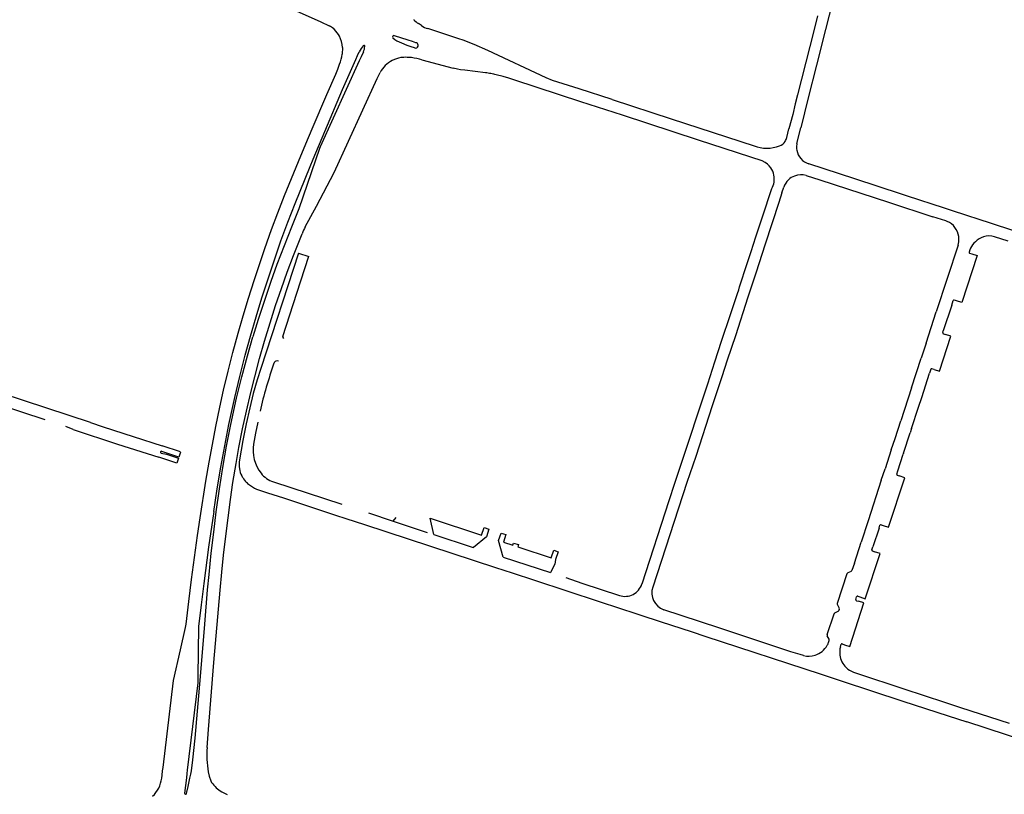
# Model space of a CAD drawing. Extents: x 148869 to 161638, y 453607 to 469810.
# Tile 896 of 1056: x 159110.1 to 159115.53, y 459861.6 to 459865.87. Entities that reach past the tile are written whole.
import ezdxf

# ---------------------------------------------------------------- set-up
doc = ezdxf.new("R2010")
doc.units = 0
doc.layers.add('LKI_V01_KANTRIJWEG', color=252, linetype='CONTINUOUS')

msp = doc.modelspace()

# ---------------------------------------------------------------- linework, layer by layer
at = {"layer": 'LKI_V01_KANTRIJWEG'}
for p, q in [((159112.271, 459865.8747), (159112.2717, 459865.8739)), ((159112.3129, 459865.8413), (159112.2961, 459865.8525)), ((159112.3129, 459865.8413), (159112.2961, 459865.8525)), ((159114.4984, 459865.8953), (159114.4798, 459865.8195)), ((159114.4984, 459865.8953), (159114.4798, 459865.8195)), ((159111.833, 459865.8195), (159111.8267, 459865.8253)), ((159111.833, 459865.8195), (159111.8267, 459865.8253)), ((159112.3642, 459865.8195), (159112.3489, 459865.8245)), ((159112.3642, 459865.8195), (159112.3489, 459865.8245)), ((159112.5198, 459865.7676), (159112.3642, 459865.8195)), ((159112.5198, 459865.7676), (159112.3642, 459865.8195)), ((159112.2402, 459865.7601), (159112.1638, 459865.7858)), ((159112.2402, 459865.7601), (159112.1638, 459865.7858)), ((159112.2026, 459865.7458), (159112.2318, 459865.7343)), ((159112.2026, 459865.7458), (159112.2318, 459865.7343)), ((159112.2633, 459865.7529), (159112.2402, 459865.7601)), ((159112.2633, 459865.7529), (159112.2402, 459865.7601)), ((159112.2815, 459865.7471), (159112.2633, 459865.7529)), ((159112.2815, 459865.7471), (159112.2633, 459865.7529)), ((159112.2861, 459865.7456), (159112.2815, 459865.7471)), ((159112.2861, 459865.7456), (159112.2815, 459865.7471)), ((159111.8769, 459865.7213), (159111.8758, 459865.6835)), ((159111.8769, 459865.7213), (159111.8758, 459865.6835)), ((159111.9608, 459865.6769), (159111.9699, 459865.6971)), ((159111.9608, 459865.6769), (159111.9699, 459865.6971)), ((159111.9931, 459865.6969), (159111.9801, 459865.6683)), ((159111.9931, 459865.6969), (159111.9801, 459865.6683)), ((159112.2318, 459865.7343), (159112.2543, 459865.7264)), ((159112.2318, 459865.7343), (159112.2543, 459865.7264)), ((159112.2543, 459865.7264), (159112.2721, 459865.7203)), ((159112.2543, 459865.7264), (159112.2721, 459865.7203)), ((159112.2721, 459865.7203), (159112.2772, 459865.7181)), ((159112.2721, 459865.7203), (159112.2772, 459865.7181)), ((159111.9511, 459865.6552), (159111.9608, 459865.6769)), ((159111.9511, 459865.6552), (159111.9608, 459865.6769)), ((159111.9801, 459865.6683), (159111.97, 459865.6466)), ((159111.9801, 459865.6683), (159111.97, 459865.6466)), ((159112.3156, 459865.6524), (159112.4889, 459865.6069)), ((159112.3156, 459865.6524), (159112.4889, 459865.6069)), ((159111.8514, 459865.6005), (159111.8605, 459865.6289)), ((159111.8514, 459865.6005), (159111.8605, 459865.6289)), ((159113.193, 459865.4214), (159112.829, 459865.5403)), ((159113.193, 459865.4214), (159112.829, 459865.5403)), ((159114.3887, 459865.4594), (159114.3762, 459865.4091)), ((159114.3887, 459865.4594), (159114.3762, 459865.4091)), ((159114.3292, 459865.2232), (159114.3411, 459865.2719)), ((159114.3292, 459865.2232), (159114.3411, 459865.2719)), ((159114.3851, 459865.1917), (159114.4068, 459865.2775)), ((159114.3851, 459865.1917), (159114.4068, 459865.2775)), ((159114.1948, 459864.7855), (159114.2461, 459864.9422)), ((159114.1948, 459864.7855), (159114.2461, 459864.9422)), ((159114.3021, 459864.9186), (159114.3127, 459864.9496)), ((159114.3021, 459864.9186), (159114.3127, 459864.9496)), ((159115.2064, 459864.7643), (159115.1355, 459864.7868)), ((159115.2064, 459864.7643), (159115.1355, 459864.7868)), ((159115.3744, 459864.7765), (159115.3391, 459864.7881)), ((159115.3744, 459864.7765), (159115.3391, 459864.7881)), ((159115.215, 459864.7613), (159115.2064, 459864.7643)), ((159115.215, 459864.7613), (159115.2064, 459864.7643)), ((159115.5511, 459864.6516), (159115.4757, 459864.6763)), ((159115.5511, 459864.6516), (159115.4757, 459864.6763)), ((159114.2108, 459864.6364), (159114.1579, 459864.4746)), ((159114.2108, 459864.6364), (159114.1579, 459864.4746)), ((159115.2743, 459864.6308), (159115.1541, 459864.2618)), ((159115.2743, 459864.6308), (159115.1541, 459864.2618)), ((159115.3398, 459864.6042), (159115.3355, 459864.5919)), ((159115.3398, 459864.6042), (159115.3355, 459864.5919)), ((159115.37, 459864.648), (159115.3624, 459864.6403)), ((159115.37, 459864.648), (159115.3624, 459864.6403)), ((159111.6346, 459864.5861), (159111.6912, 459864.5676)), ((159111.6346, 459864.5861), (159111.6912, 459864.5676)), ((159115.3385, 459864.586), (159115.3499, 459864.5822)), ((159115.3385, 459864.586), (159115.3499, 459864.5822)), ((159114.0692, 459864.4005), (159114.1112, 459864.528)), ((159114.0692, 459864.4005), (159114.1112, 459864.528)), ((159114.0638, 459864.3842), (159114.0692, 459864.4005)), ((159114.0638, 459864.3842), (159114.0692, 459864.4005)), ((159114.0185, 459864.2466), (159114.057, 459864.3633)), ((159114.0185, 459864.2466), (159114.057, 459864.3633)), ((159114.057, 459864.3633), (159114.0638, 459864.3842)), ((159114.057, 459864.3633), (159114.0638, 459864.3842)), ((159115.2398, 459864.2986), (159115.1932, 459864.1572)), ((159115.2398, 459864.2986), (159115.1932, 459864.1572)), ((159115.2398, 459864.2986), (159115.2478, 459864.3238)), ((159115.2398, 459864.2986), (159115.2478, 459864.3238)), ((159115.2653, 459864.3234), (159115.2545, 459864.3271)), ((159115.2653, 459864.3234), (159115.2545, 459864.3271)), ((159113.9699, 459864.0997), (159114.0185, 459864.2466)), ((159113.9699, 459864.0997), (159114.0185, 459864.2466)), ((159115.0978, 459864.0886), (159115.1541, 459864.2618)), ((159115.0978, 459864.0886), (159115.1541, 459864.2618)), ((159114.0454, 459864.1305), (159114.0012, 459863.9954)), ((159114.0454, 459864.1305), (159114.0012, 459863.9954)), ((159115.1902, 459864.1474), (159115.1932, 459864.1572)), ((159115.1902, 459864.1474), (159115.1932, 459864.1572)), ((159115.1937, 459864.1408), (159115.2048, 459864.1371)), ((159115.1937, 459864.1408), (159115.2048, 459864.1371)), ((159113.9328, 459863.9855), (159113.9699, 459864.0997)), ((159113.9328, 459863.9855), (159113.9699, 459864.0997)), ((159115.0978, 459864.0886), (159115.0705, 459864.0056)), ((159115.0978, 459864.0886), (159115.0705, 459864.0056)), ((159115.0168, 459863.8421), (159115.0705, 459864.0056)), ((159115.0168, 459863.8421), (159115.0705, 459864.0056)), ((159113.8928, 459863.864), (159113.9328, 459863.9855)), ((159113.8928, 459863.864), (159113.9328, 459863.9855)), ((159114.0012, 459863.9954), (159113.9709, 459863.9034)), ((159114.0012, 459863.9954), (159113.9709, 459863.9034)), ((159110.2362, 459863.6663), (159109.4129, 459863.9344)), ((159110.2362, 459863.6663), (159109.4129, 459863.9344)), ((159115.0738, 459863.79), (159115.1174, 459863.9236)), ((159115.0738, 459863.79), (159115.1174, 459863.9236)), ((159115.1246, 459863.9455), (159115.1174, 459863.9236)), ((159115.1246, 459863.9455), (159115.1174, 459863.9236)), ((159115.1421, 459863.944), (159115.1307, 459863.9479)), ((159115.1421, 459863.944), (159115.1307, 459863.9479)), ((159113.856, 459863.7538), (159113.8928, 459863.864)), ((159113.856, 459863.7538), (159113.8928, 459863.864)), ((159115.0168, 459863.8421), (159114.9583, 459863.661)), ((159115.0168, 459863.8421), (159114.9583, 459863.661)), ((159110.4858, 459863.651), (159109.9991, 459863.8112)), ((159110.4858, 459863.651), (159109.9991, 459863.8112)), ((159115.0562, 459863.736), (159115.0738, 459863.79)), ((159115.0562, 459863.736), (159115.0738, 459863.79)), ((159115.0176, 459863.6187), (159115.0562, 459863.736)), ((159115.0176, 459863.6187), (159115.0562, 459863.736)), ((159110.3902, 459863.6134), (159110.3497, 459863.6286)), ((159110.3902, 459863.6134), (159110.3497, 459863.6286)), ((159110.4858, 459863.651), (159110.5572, 459863.6276)), ((159110.4858, 459863.651), (159110.5572, 459863.6276)), ((159114.9266, 459863.5635), (159114.9583, 459863.661)), ((159114.9266, 459863.5635), (159114.9583, 459863.661)), ((159114.9738, 459863.4829), (159115.0098, 459863.5939)), ((159114.9738, 459863.4829), (159115.0098, 459863.5939)), ((159115.0176, 459863.6187), (159115.0098, 459863.5939)), ((159115.0176, 459863.6187), (159115.0098, 459863.5939)), ((159110.9831, 459863.4897), (159110.8825, 459863.5226)), ((159110.9831, 459863.4897), (159110.8825, 459863.5226)), ((159114.9062, 459863.5012), (159114.9266, 459863.5635)), ((159114.9062, 459863.5012), (159114.9266, 459863.5635)), ((159110.9746, 459863.4612), (159110.8795, 459863.4922)), ((159110.9746, 459863.4612), (159110.8795, 459863.4922)), ((159110.9831, 459863.487), (159110.9746, 459863.4612)), ((159110.9831, 459863.487), (159110.9746, 459863.4612)), ((159114.9062, 459863.5012), (159114.8717, 459863.396)), ((159114.9062, 459863.5012), (159114.8717, 459863.396)), ((159114.9417, 459863.3852), (159114.972, 459863.4775)), ((159114.9417, 459863.3852), (159114.972, 459863.4775)), ((159114.9738, 459863.4829), (159114.972, 459863.4775)), ((159114.9738, 459863.4829), (159114.972, 459863.4775)), ((159110.9625, 459863.4279), (159110.8636, 459863.4607)), ((159110.9625, 459863.4279), (159110.8636, 459863.4607)), ((159110.9717, 459863.4555), (159110.9625, 459863.4279)), ((159110.9717, 459863.4555), (159110.9625, 459863.4279)), ((159111.3208, 459863.3577), (159111.3211, 459863.3571)), ((159111.3208, 459863.3577), (159111.3211, 459863.3571)), ((159114.8508, 459863.3329), (159114.8717, 459863.396)), ((159114.8508, 459863.3329), (159114.8717, 459863.396)), ((159114.9359, 459863.3663), (159114.9417, 459863.3852)), ((159114.9359, 459863.3663), (159114.9417, 459863.3852)), ((159114.9393, 459863.361), (159114.9504, 459863.3572)), ((159114.9393, 459863.361), (159114.9504, 459863.3572)), ((159111.3484, 459863.3205), (159111.3493, 459863.3196)), ((159111.3484, 459863.3205), (159111.3493, 459863.3196)), ((159111.4957, 459863.3236), (159111.8728, 459863.2007)), ((159111.4957, 459863.3236), (159111.8728, 459863.2007)), ((159113.6804, 459863.2204), (159113.7122, 459863.3175)), ((159113.6804, 459863.2204), (159113.7122, 459863.3175)), ((159114.8508, 459863.3329), (159114.7784, 459863.1085)), ((159114.8508, 459863.3329), (159114.7784, 459863.1085)), ((159111.4031, 459863.2838), (159111.463, 459863.2641)), ((159111.4031, 459863.2838), (159111.463, 459863.2641)), ((159111.463, 459863.2641), (159111.5517, 459863.2351)), ((159111.463, 459863.2641), (159111.5517, 459863.2351)), ((159111.5517, 459863.2351), (159111.7396, 459863.1735)), ((159111.5517, 459863.2351), (159111.7396, 459863.1735)), ((159113.5303, 459862.7611), (159113.6804, 459863.2204)), ((159113.5303, 459862.7611), (159113.6804, 459863.2204)), ((159111.7396, 459863.1735), (159111.838, 459863.1411)), ((159111.7396, 459863.1735), (159111.838, 459863.1411)), ((159111.838, 459863.1411), (159111.8963, 459863.122)), ((159111.838, 459863.1411), (159111.8963, 459863.122)), ((159111.8963, 459863.122), (159111.9981, 459863.0885)), ((159111.8963, 459863.122), (159111.9981, 459863.0885)), ((159111.9981, 459863.0885), (159112.7209, 459862.8519)), ((159111.9981, 459863.0885), (159112.7209, 459862.8519)), ((159112.1576, 459863.1069), (159112.3452, 459863.0454)), ((159112.1576, 459863.1069), (159112.3452, 459863.0454)), ((159114.7784, 459863.1085), (159114.7397, 459862.991)), ((159114.7784, 459863.1085), (159114.7397, 459862.991)), ((159114.8383, 459863.0694), (159114.8433, 459863.0848)), ((159114.8383, 459863.0694), (159114.8433, 459863.0848)), ((159114.8494, 459863.0878), (159114.8609, 459863.084)), ((159114.8494, 459863.0878), (159114.8609, 459863.084)), ((159112.3818, 459863.0329), (159112.5931, 459862.9641)), ((159112.3818, 459863.0329), (159112.5931, 459862.9641)), ((159114.8383, 459863.0694), (159114.805, 459862.9663)), ((159114.8383, 459863.0694), (159114.805, 459862.9663)), ((159114.7023, 459862.876), (159114.7397, 459862.991)), ((159114.7023, 459862.876), (159114.7397, 459862.991)), ((159112.5931, 459862.9641), (159112.6003, 459862.9618)), ((159112.5931, 459862.9641), (159112.6003, 459862.9618)), ((159114.7988, 459862.9482), (159114.805, 459862.9663)), ((159114.7988, 459862.9482), (159114.805, 459862.9663)), ((159114.8019, 459862.9426), (159114.8136, 459862.9388)), ((159114.8019, 459862.9426), (159114.8136, 459862.9388)), ((159112.7637, 459862.9087), (159113.0244, 459862.8232)), ((159112.7637, 459862.9087), (159113.0244, 459862.8232)), ((159114.7023, 459862.876), (159114.6888, 459862.8354)), ((159114.7023, 459862.876), (159114.6888, 459862.8354)), ((159112.7209, 459862.8519), (159112.813, 459862.8218)), ((159112.7209, 459862.8519), (159112.813, 459862.8218)), ((159112.813, 459862.8218), (159112.9367, 459862.7814)), ((159112.813, 459862.8218), (159112.9367, 459862.7814)), ((159114.6614, 459862.8159), (159114.6082, 459862.6527)), ((159114.6614, 459862.8159), (159114.6082, 459862.6527)), ((159114.6849, 459862.8301), (159114.6661, 459862.8213)), ((159114.6849, 459862.8301), (159114.6661, 459862.8213)), ((159112.9367, 459862.7814), (159113.2936, 459862.6646)), ((159112.9367, 459862.7814), (159113.2936, 459862.6646)), ((159113.1095, 459862.7958), (159113.199, 459862.7653)), ((159113.1095, 459862.7958), (159113.199, 459862.7653)), ((159113.199, 459862.7653), (159113.4058, 459862.6972)), ((159113.199, 459862.7653), (159113.4058, 459862.6972)), ((159111.0149, 459862.5394), (159111.0293, 459862.6633)), ((159111.0149, 459862.5394), (159111.0293, 459862.6633)), ((159113.2936, 459862.6646), (159113.3211, 459862.6556)), ((159113.2936, 459862.6646), (159113.3211, 459862.6556)), ((159113.3211, 459862.6556), (159113.3777, 459862.637)), ((159113.3211, 459862.6556), (159113.3777, 459862.637)), ((159114.7097, 459862.6746), (159114.7147, 459862.69)), ((159114.7097, 459862.6746), (159114.7147, 459862.69)), ((159114.7137, 459862.6684), (159114.7245, 459862.6653)), ((159114.7137, 459862.6684), (159114.7245, 459862.6653)), ((159114.7206, 459862.693), (159114.7324, 459862.6892)), ((159114.7206, 459862.693), (159114.7324, 459862.6892)), ((159113.3777, 459862.637), (159113.5234, 459862.5893)), ((159113.3777, 459862.637), (159113.5234, 459862.5893)), ((159113.7461, 459862.5867), (159113.6501, 459862.6182)), ((159113.7461, 459862.5867), (159113.6501, 459862.6182)), ((159114.5522, 459862.4812), (159114.59, 459862.5956)), ((159114.5522, 459862.4812), (159114.59, 459862.5956)), ((159114.5942, 459862.6008), (159114.6133, 459862.6101)), ((159114.5942, 459862.6008), (159114.6133, 459862.6101)), ((159114.6087, 459862.6459), (159114.6182, 459862.627)), ((159114.6087, 459862.6459), (159114.6182, 459862.627)), ((159114.6193, 459862.6206), (159114.6174, 459862.6148)), ((159114.6193, 459862.6206), (159114.6174, 459862.6148)), ((159113.5234, 459862.5893), (159113.6299, 459862.5543)), ((159113.5234, 459862.5893), (159113.6299, 459862.5543)), ((159113.6299, 459862.5543), (159113.8077, 459862.496)), ((159113.6299, 459862.5543), (159113.8077, 459862.496)), ((159113.9599, 459862.5167), (159113.7461, 459862.5867)), ((159113.9599, 459862.5167), (159113.7461, 459862.5867)), ((159113.8077, 459862.496), (159113.8774, 459862.4732)), ((159113.8077, 459862.496), (159113.8774, 459862.4732)), ((159114.3526, 459862.3864), (159113.9599, 459862.5167)), ((159114.3526, 459862.3864), (159113.9599, 459862.5167)), ((159113.8774, 459862.4732), (159114.5185, 459862.2629)), ((159113.8774, 459862.4732), (159114.5185, 459862.2629)), ((159114.5625, 459862.4553), (159114.5528, 459862.4738)), ((159114.5625, 459862.4553), (159114.5528, 459862.4738)), ((159114.56, 459862.4386), (159114.5633, 459862.4485)), ((159114.56, 459862.4386), (159114.5633, 459862.4485)), ((159114.6353, 459862.4297), (159114.6478, 459862.4258)), ((159114.6353, 459862.4297), (159114.6478, 459862.4258)), ((159114.4027, 459862.3714), (159114.3526, 459862.3864)), ((159114.4027, 459862.3714), (159114.3526, 459862.3864)), ((159114.6255, 459862.4147), (159114.6295, 459862.4277)), ((159114.6255, 459862.4147), (159114.6295, 459862.4277)), ((159114.4214, 459862.3654), (159114.4027, 459862.3714)), ((159114.4214, 459862.3654), (159114.4027, 459862.3714)), ((159114.6974, 459862.2746), (159114.7195, 459862.2671)), ((159114.6974, 459862.2746), (159114.7195, 459862.2671)), ((159114.5185, 459862.2629), (159114.6296, 459862.2265)), ((159114.5185, 459862.2629), (159114.6296, 459862.2265)), ((159115.2005, 459862.1086), (159115.2884, 459862.0799)), ((159115.2005, 459862.1086), (159115.2884, 459862.0799)), ((159115.2884, 459862.0799), (159115.5574, 459861.9933)), ((159115.2884, 459862.0799), (159115.5574, 459861.9933)), ((159115.2202, 459862.0325), (159115.3223, 459861.9992)), ((159115.2202, 459862.0325), (159115.3223, 459861.9992)), ((159115.7967, 459861.8438), (159115.3223, 459861.9992)), ((159115.7967, 459861.8438), (159115.3223, 459861.9992)), ((159110.8815, 459861.7058), (159110.8847, 459861.7303)), ((159110.8815, 459861.7058), (159110.8847, 459861.7303)), ((159110.8847, 459861.7303), (159110.8868, 459861.7486)), ((159110.8847, 459861.7303), (159110.8868, 459861.7486)), ((159111.0209, 459861.7332), (159111.0187, 459861.7148)), ((159111.0209, 459861.7332), (159111.0187, 459861.7148)), ((159111.0396, 459861.712), (159111.043, 459861.7305)), ((159111.0396, 459861.712), (159111.043, 459861.7305)), ((159111.1363, 459861.7238), (159111.1422, 459861.7004)), ((159111.1363, 459861.7238), (159111.1422, 459861.7004)), ((159110.8795, 459861.6888), (159110.8815, 459861.7058)), ((159110.8795, 459861.6888), (159110.8815, 459861.7058)), ((159111.0158, 459861.6907), (159111.0059, 459861.6064)), ((159111.0158, 459861.6907), (159111.0059, 459861.6064)), ((159111.0187, 459861.7148), (159111.0158, 459861.6907)), ((159111.0187, 459861.7148), (159111.0158, 459861.6907)), ((159111.0349, 459861.6884), (159111.0396, 459861.712)), ((159111.0349, 459861.6884), (159111.0396, 459861.712)), ((159111.2105, 459861.6147), (159111.2404, 459861.5997)), ((159111.2105, 459861.6147), (159111.2404, 459861.5997))]:
    msp.add_line(p, q, dxfattribs=at)
for points in [[(159114.7293, 459866.5468), (159114.5632, 459865.8991), (159114.5433, 459865.8195)], [(159114.7293, 459866.5468), (159114.5632, 459865.8991), (159114.5433, 459865.8195)], [(159111.4852, 459865.9851), (159111.7579, 459865.8618), (159111.8044, 459865.8408)], [(159111.4852, 459865.9851), (159111.7579, 459865.8618), (159111.8044, 459865.8408)], [(159114.4798, 459865.8195), (159114.4568, 459865.7258), (159114.3887, 459865.4594)], [(159114.4798, 459865.8195), (159114.4568, 459865.7258), (159114.3887, 459865.4594)], [(159114.5433, 459865.8195), (159114.4942, 459865.6239), (159114.4481, 459865.4428), (159114.4068, 459865.2775)], [(159114.5433, 459865.8195), (159114.4942, 459865.6239), (159114.4481, 459865.4428), (159114.4068, 459865.2775)], [(159113.3658, 459865.4334), (159113.1828, 459865.4934), (159113.0369, 459865.5393), (159113.0013, 459865.5524), (159112.6803, 459865.7033), (159112.6044, 459865.7362), (159112.5427, 459865.7602), (159112.5198, 459865.7676)], [(159113.3658, 459865.4334), (159113.1828, 459865.4934), (159113.0369, 459865.5393), (159113.0013, 459865.5524), (159112.6803, 459865.7033), (159112.6044, 459865.7362), (159112.5427, 459865.7602), (159112.5198, 459865.7676)], [(159111.715, 459865.105), (159111.7792, 459865.258), (159111.878, 459865.488), (159111.9511, 459865.6552)], [(159111.715, 459865.105), (159111.7792, 459865.258), (159111.878, 459865.488), (159111.9511, 459865.6552)], [(159111.97, 459865.6466), (159111.7538, 459865.1723), (159111.75, 459865.1627), (159111.7283, 459865.0994)], [(159111.97, 459865.6466), (159111.7538, 459865.1723), (159111.75, 459865.1627), (159111.7283, 459865.0994)], [(159111.0293, 459862.6633), (159111.0444, 459862.7849), (159111.0773, 459863.0278), (159111.0916, 459863.1265), (159111.1235, 459863.3288), (159111.1406, 459863.4324), (159111.1589, 459863.5308), (159111.1777, 459863.6287), (159111.2004, 459863.7363), (159111.2209, 459863.8294), (159111.2464, 459863.9356), (159111.2726, 459864.0385), (159111.3015, 459864.1436), (159111.3292, 459864.2395), (159111.3588, 459864.3377), (159111.3897, 459864.4357), (159111.4185, 459864.5235), (159111.4484, 459864.6108), (159111.4855, 459864.7167), (159111.5202, 459864.8087), (159111.5579, 459864.9035), (159111.6346, 459865.0917), (159111.6744, 459865.1882), (159111.7101, 459865.2727), (159111.791, 459865.4609), (159111.8399, 459865.5731), (159111.8514, 459865.6005)], [(159111.0293, 459862.6633), (159111.0444, 459862.7849), (159111.0773, 459863.0278), (159111.0916, 459863.1265), (159111.1235, 459863.3288), (159111.1406, 459863.4324), (159111.1589, 459863.5308), (159111.1777, 459863.6287), (159111.2004, 459863.7363), (159111.2209, 459863.8294), (159111.2464, 459863.9356), (159111.2726, 459864.0385), (159111.3015, 459864.1436), (159111.3292, 459864.2395), (159111.3588, 459864.3377), (159111.3897, 459864.4357), (159111.4185, 459864.5235), (159111.4484, 459864.6108), (159111.4855, 459864.7167), (159111.5202, 459864.8087), (159111.5579, 459864.9035), (159111.6346, 459865.0917), (159111.6744, 459865.1882), (159111.7101, 459865.2727), (159111.791, 459865.4609), (159111.8399, 459865.5731), (159111.8514, 459865.6005)], [(159111.6721, 459864.7313), (159111.7338, 459864.846), (159111.8322, 459865.0312), (159112.0692, 459865.5488), (159112.0855, 459865.5827)], [(159111.6721, 459864.7313), (159111.7338, 459864.846), (159111.8322, 459865.0312), (159112.0692, 459865.5488), (159112.0855, 459865.5827)], [(159112.6662, 459865.5814), (159112.5521, 459865.5946), (159112.5288, 459865.598), (159112.5125, 459865.6011), (159112.4889, 459865.6069)], [(159112.6662, 459865.5814), (159112.5521, 459865.5946), (159112.5288, 459865.598), (159112.5125, 459865.6011), (159112.4889, 459865.6069)], [(159114.1983, 459865.0925), (159113.8414, 459865.2094), (159113.4226, 459865.3463), (159113.193, 459865.4214)], [(159114.1983, 459865.0925), (159113.8414, 459865.2094), (159113.4226, 459865.3463), (159113.193, 459865.4214)], [(159113.3656, 459865.4335), (159113.6921, 459865.3267), (159114.1485, 459865.1778)], [(159113.3656, 459865.4335), (159113.6921, 459865.3267), (159114.1485, 459865.1778)], [(159114.3762, 459865.4091), (159114.362, 459865.3517), (159114.3411, 459865.2719)], [(159114.3762, 459865.4091), (159114.362, 459865.3517), (159114.3411, 459865.2719)], [(159111.3696, 459864.1288), (159111.4005, 459864.2346), (159111.4327, 459864.3398), (159111.4662, 459864.4448), (159111.5011, 459864.5493), (159111.5374, 459864.6533), (159111.5753, 459864.7569), (159111.6153, 459864.8597), (159111.698, 459865.064), (159111.715, 459865.105)], [(159111.3696, 459864.1288), (159111.4005, 459864.2346), (159111.4327, 459864.3398), (159111.4662, 459864.4448), (159111.5011, 459864.5493), (159111.5374, 459864.6533), (159111.5753, 459864.7569), (159111.6153, 459864.8597), (159111.698, 459865.064), (159111.715, 459865.105)], [(159111.7283, 459865.0994), (159111.6366, 459864.8312), (159111.5951, 459864.729), (159111.5549, 459864.6264), (159111.5157, 459864.5235), (159111.4818, 459864.4294), (159111.4459, 459864.325), (159111.4123, 459864.2203), (159111.3829, 459864.1243)], [(159111.7283, 459865.0994), (159111.6366, 459864.8312), (159111.5951, 459864.729), (159111.5549, 459864.6264), (159111.5157, 459864.5235), (159111.4818, 459864.4294), (159111.4459, 459864.325), (159111.4123, 459864.2203), (159111.3829, 459864.1243)], [(159115.092, 459864.8691), (159114.7046, 459864.9957), (159114.4503, 459865.0785)], [(159115.092, 459864.8691), (159114.7046, 459864.9957), (159114.4503, 459865.0785)], [(159114.437, 459865.0144), (159114.5112, 459864.9905), (159114.8909, 459864.8671), (159115.1355, 459864.7868)], [(159114.437, 459865.0144), (159114.5112, 459864.9905), (159114.8909, 459864.8671), (159115.1355, 459864.7868)], [(159114.3021, 459864.9186), (159114.2861, 459864.8655), (159114.2108, 459864.6364)], [(159114.3021, 459864.9186), (159114.2861, 459864.8655), (159114.2108, 459864.6364)], [(159115.3391, 459864.7881), (159115.1038, 459864.8656), (159115.092, 459864.8691)], [(159115.3391, 459864.7881), (159115.1038, 459864.8656), (159115.092, 459864.8691)], [(159114.1112, 459864.528), (159114.133, 459864.5949), (159114.1589, 459864.6763), (159114.1948, 459864.7855)], [(159114.1112, 459864.528), (159114.133, 459864.5949), (159114.1589, 459864.6763), (159114.1948, 459864.7855)], [(159116.4043, 459864.4393), (159116.3237, 459864.4658), (159116.2133, 459864.5277), (159115.9617, 459864.6103), (159115.8609, 459864.6172), (159115.8588, 459864.6182), (159115.3744, 459864.7765)], [(159116.4043, 459864.4393), (159116.3237, 459864.4658), (159116.2133, 459864.5277), (159115.9617, 459864.6103), (159115.8609, 459864.6172), (159115.8588, 459864.6182), (159115.3744, 459864.7765)], [(159111.1297, 459861.8588), (159111.1373, 459861.9573), (159111.1678, 459862.3274), (159111.2014, 459862.7261), (159111.2109, 459862.8254), (159111.2208, 459862.9198), (159111.2328, 459863.0238), (159111.2588, 459863.2266), (159111.2729, 459863.3212), (159111.2898, 459863.4246), (159111.306, 459863.5138), (159111.3255, 459863.6163), (159111.3468, 459863.7147), (159111.3706, 459863.8165), (159111.3927, 459863.9038), (159111.4198, 459864.0047), (159111.4477, 459864.1011), (159111.4778, 459864.2007), (159111.5083, 459864.2963), (159111.5403, 459864.3903), (159111.5728, 459864.4804), (159111.6075, 459864.5735), (159111.6548, 459864.6933)], [(159111.1297, 459861.8588), (159111.1373, 459861.9573), (159111.1678, 459862.3274), (159111.2014, 459862.7261), (159111.2109, 459862.8254), (159111.2208, 459862.9198), (159111.2328, 459863.0238), (159111.2588, 459863.2266), (159111.2729, 459863.3212), (159111.2898, 459863.4246), (159111.306, 459863.5138), (159111.3255, 459863.6163), (159111.3468, 459863.7147), (159111.3706, 459863.8165), (159111.3927, 459863.9038), (159111.4198, 459864.0047), (159111.4477, 459864.1011), (159111.4778, 459864.2007), (159111.5083, 459864.2963), (159111.5403, 459864.3903), (159111.5728, 459864.4804), (159111.6075, 459864.5735), (159111.6548, 459864.6933)], [(159115.2796, 459864.6675), (159115.2794, 459864.673), (159115.2787, 459864.6776)], [(159115.2796, 459864.6675), (159115.2794, 459864.673), (159115.2787, 459864.6776)], [(159111.6346, 459864.5861), (159111.4262, 459863.9496), (159111.4065, 459863.8877), (159111.3848, 459863.811), (159111.3656, 459863.733), (159111.346, 459863.645), (159111.3275, 459863.5521), (159111.3081, 459863.4452)], [(159111.6346, 459864.5861), (159111.4262, 459863.9496), (159111.4065, 459863.8877), (159111.3848, 459863.811), (159111.3656, 459863.733), (159111.346, 459863.645), (159111.3275, 459863.5521), (159111.3081, 459863.4452)], [(159111.5475, 459864.1268), (159111.6251, 459864.366), (159111.6911, 459864.5687)], [(159111.5475, 459864.1268), (159111.6251, 459864.366), (159111.6911, 459864.5687)], [(159115.3499, 459864.5822), (159115.38, 459864.5723), (159115.2959, 459864.3134), (159115.2653, 459864.3234)], [(159115.3499, 459864.5822), (159115.38, 459864.5723), (159115.2959, 459864.3134), (159115.2653, 459864.3234)], [(159114.1579, 459864.4746), (159114.1152, 459864.3425), (159114.0454, 459864.1305)], [(159114.1579, 459864.4746), (159114.1152, 459864.3425), (159114.0454, 459864.1305)], [(159111.1668, 459863.1614), (159111.1861, 459863.2863), (159111.2056, 459863.4049), (159111.227, 459863.5237), (159111.2504, 459863.6409), (159111.2828, 459863.7887), (159111.3104, 459863.9056), (159111.3401, 459864.0224), (159111.3696, 459864.1288)], [(159111.1668, 459863.1614), (159111.1861, 459863.2863), (159111.2056, 459863.4049), (159111.227, 459863.5237), (159111.2504, 459863.6409), (159111.2828, 459863.7887), (159111.3104, 459863.9056), (159111.3401, 459864.0224), (159111.3696, 459864.1288)], [(159111.1807, 459863.1593), (159111.1979, 459863.2847), (159111.2164, 459863.4029), (159111.2374, 459863.5216), (159111.2606, 459863.6397), (159111.2928, 459863.7863), (159111.321, 459863.9029), (159111.3523, 459864.0187), (159111.3829, 459864.1243)], [(159111.1807, 459863.1593), (159111.1979, 459863.2847), (159111.2164, 459863.4029), (159111.2374, 459863.5216), (159111.2606, 459863.6397), (159111.2928, 459863.7863), (159111.321, 459863.9029), (159111.3523, 459864.0187), (159111.3829, 459864.1243)], [(159115.1421, 459863.944), (159115.1721, 459863.9343), (159115.2349, 459864.1273), (159115.2048, 459864.1371)], [(159115.1421, 459863.944), (159115.1721, 459863.9343), (159115.2349, 459864.1273), (159115.2048, 459864.1371)], [(159113.9709, 459863.9034), (159113.918, 459863.7439), (159113.8266, 459863.4647), (159113.7777, 459863.3212), (159113.5893, 459862.7439)], [(159113.9709, 459863.9034), (159113.918, 459863.7439), (159113.8266, 459863.4647), (159113.7777, 459863.3212), (159113.5893, 459862.7439)], [(159113.7122, 459863.3175), (159113.7337, 459863.3832), (159113.7761, 459863.5096), (159113.856, 459863.7538)], [(159113.7122, 459863.3175), (159113.7337, 459863.3832), (159113.7761, 459863.5096), (159113.856, 459863.7538)], [(159110.5572, 459863.6276), (159110.7224, 459863.5736), (159110.8825, 459863.5226)], [(159110.5572, 459863.6276), (159110.7224, 459863.5736), (159110.8825, 459863.5226)], [(159111.4093, 459863.6529), (159111.3971, 459863.593), (159111.3869, 459863.5326)], [(159111.4093, 459863.6529), (159111.3971, 459863.593), (159111.3869, 459863.5326)], [(159110.3902, 459863.6134), (159110.6348, 459863.5325), (159110.8636, 459863.4607)], [(159110.3902, 459863.6134), (159110.6348, 459863.5325), (159110.8636, 459863.4607)], [(159110.8764, 459863.4826), (159110.906, 459863.477), (159110.9717, 459863.4555)], [(159110.8764, 459863.4826), (159110.906, 459863.477), (159110.9717, 459863.4555)], [(159114.8609, 459863.084), (159114.8913, 459863.0739), (159114.9804, 459863.347), (159114.9504, 459863.3572)], [(159114.8609, 459863.084), (159114.8913, 459863.0739), (159114.9804, 459863.347), (159114.9504, 459863.3572)], [(159111.1668, 459863.1614), (159111.138, 459862.9641), (159111.1114, 459862.7641), (159111.0965, 459862.6449), (159111.0829, 459862.5256), (159111.079, 459862.251)], [(159111.1668, 459863.1614), (159111.138, 459862.9641), (159111.1114, 459862.7641), (159111.0965, 459862.6449), (159111.0829, 459862.5256), (159111.079, 459862.251)], [(159111.0927, 459862.2504), (159111.1166, 459862.5386), (159111.1329, 459862.7283), (159111.1408, 459862.8134), (159111.1531, 459862.9301), (159111.1665, 459863.0467), (159111.1807, 459863.1593)], [(159111.0927, 459862.2504), (159111.1166, 459862.5386), (159111.1329, 459862.7283), (159111.1408, 459862.8134), (159111.1531, 459862.9301), (159111.1665, 459863.0467), (159111.1807, 459863.1593)], [(159112.0211, 459863.1524), (159112.1563, 459863.1075), (159112.173, 459863.1282)], [(159112.0211, 459863.1524), (159112.1563, 459863.1075), (159112.173, 459863.1282)], [(159112.3818, 459863.0329), (159112.3603, 459863.1234), (159112.6451, 459863.0304), (159112.6597, 459863.0722), (159112.6857, 459863.0636), (159112.672, 459863.0213), (159112.6003, 459862.9618)], [(159112.3818, 459863.0329), (159112.3603, 459863.1234), (159112.6451, 459863.0304), (159112.6597, 459863.0722), (159112.6857, 459863.0636), (159112.672, 459863.0213), (159112.6003, 459862.9618)], [(159112.7638, 459862.9087), (159112.739, 459862.9997), (159112.7528, 459863.0417), (159112.7795, 459863.033), (159112.7659, 459862.9912), (159112.8171, 459862.9742), (159112.8216, 459862.9867), (159112.8478, 459862.9779), (159112.8441, 459862.9659), (159112.8505, 459862.9633), (159113.029, 459862.9049), (159113.043, 459862.9471), (159113.0673, 459862.9389), (159113.0527, 459862.8957), (159113.0497, 459862.8691), (159113.0244, 459862.8232)], [(159112.7638, 459862.9087), (159112.739, 459862.9997), (159112.7528, 459863.0417), (159112.7795, 459863.033), (159112.7659, 459862.9912), (159112.8171, 459862.9742), (159112.8216, 459862.9867), (159112.8478, 459862.9779), (159112.8441, 459862.9659), (159112.8505, 459862.9633), (159113.029, 459862.9049), (159113.043, 459862.9471), (159113.0673, 459862.9389), (159113.0527, 459862.8957), (159113.0497, 459862.8691), (159113.0244, 459862.8232)], [(159114.7324, 459862.6892), (159114.7625, 459862.6786), (159114.8439, 459862.929), (159114.8136, 459862.9388)], [(159114.7324, 459862.6892), (159114.7625, 459862.6786), (159114.8439, 459862.929), (159114.8136, 459862.9388)], [(159114.6478, 459862.4258), (159114.6771, 459862.4163), (159114.7551, 459862.6558), (159114.7245, 459862.6653)], [(159114.6478, 459862.4258), (159114.6771, 459862.4163), (159114.7551, 459862.6558), (159114.7245, 459862.6653)], [(159110.9831, 459862.3965), (159111.0115, 459862.5201), (159111.0149, 459862.5394)], [(159110.9831, 459862.3965), (159111.0115, 459862.5201), (159111.0149, 459862.5394)], [(159110.8868, 459861.7486), (159110.9444, 459862.2283), (159110.9831, 459862.3965)], [(159110.8868, 459861.7486), (159110.9444, 459862.2283), (159110.9831, 459862.3965)], [(159114.7195, 459862.2671), (159114.9759, 459862.1821), (159115.2005, 459862.1086)], [(159114.7195, 459862.2671), (159114.9759, 459862.1821), (159115.2005, 459862.1086)], [(159111.079, 459862.251), (159111.0785, 459862.2153), (159111.0209, 459861.7332)], [(159111.079, 459862.251), (159111.0785, 459862.2153), (159111.0209, 459861.7332)], [(159111.043, 459861.7305), (159111.0517, 459861.7905), (159111.064, 459861.9102), (159111.0927, 459862.2504)], [(159111.043, 459861.7305), (159111.0517, 459861.7905), (159111.064, 459861.9102), (159111.0927, 459862.2504)], [(159114.6296, 459862.2265), (159114.9705, 459862.1135), (159115.2202, 459862.0325)], [(159114.6296, 459862.2265), (159114.9705, 459862.1135), (159115.2202, 459862.0325)], [(159111.0163, 459861.6048), (159111.0258, 459861.6431), (159111.0349, 459861.6884)], [(159111.0163, 459861.6048), (159111.0258, 459861.6431), (159111.0349, 459861.6884)], [(159111.1422, 459861.7004), (159111.1502, 459861.6744), (159111.1551, 459861.6658)], [(159111.1422, 459861.7004), (159111.1502, 459861.6744), (159111.1551, 459861.6658)]]:
    msp.add_lwpolyline(points, dxfattribs=at)
for centre, radius, start, end in [((159112.3682, 459865.9594), 0.129, 221.5044, 235.9811), ((159112.3682, 459865.9594), 0.129, 221.5044, 235.9811), ((159111.7046, 459865.6735), 0.1948, 51.1638, 59.1631), ((159111.7046, 459865.6735), 0.1948, 51.1638, 59.1631), ((159111.736, 459865.7197), 0.1392, 26.9217, 45.8152), ((159111.736, 459865.7197), 0.1392, 26.9217, 45.8152), ((159112.3937, 459865.968), 0.1503, 237.4623, 252.6469), ((159112.3937, 459865.968), 0.1503, 237.4623, 252.6469), ((159111.738, 459865.7162), 0.139, 2.0863, 28.5534), ((159111.738, 459865.7162), 0.139, 2.0863, 28.5534), ((159112.1608, 459865.7783), 0.00805, 68.0971, 217.5578), ((159112.1608, 459865.7783), 0.00805, 68.0971, 217.5578), ((159112.2793, 459865.9355), 0.2046, 232.3659, 247.9833), ((159112.2793, 459865.9355), 0.2046, 232.3659, 247.9833), ((159112.282, 459865.733), 0.0132, 339.0043, 71.6509), ((159112.282, 459865.733), 0.0132, 339.0043, 71.6509), ((159112.1043, 459865.6327), 0.149, 139.1184, 154.4073), ((159112.1043, 459865.6327), 0.149, 139.1184, 154.4073), ((159111.9955, 459865.7267), 0.00527, 346.7776, 137.9352), ((159111.9955, 459865.7267), 0.00527, 346.7776, 137.9352), ((159111.9043, 459865.7355), 0.0968, 336.4869, 354.0595), ((159111.9043, 459865.7355), 0.0968, 336.4869, 354.0595), ((159112.2812, 459865.7309), 0.0134, 252.7414, 348.8206), ((159112.2812, 459865.7309), 0.0134, 252.7414, 348.8206), ((159111.7227, 459865.697), 0.1537, 333.6999, 354.94), ((159111.7227, 459865.697), 0.1537, 333.6999, 354.94), ((159112.2412, 459865.4858), 0.1864, 118.4734, 133.5986), ((159112.2412, 459865.4858), 0.1864, 118.4734, 133.5986), ((159112.2273, 459865.4976), 0.1695, 99.716, 116.2706), ((159112.2273, 459865.4976), 0.1695, 99.716, 116.2706), ((159112.2262, 459865.4418), 0.2246, 88.0444, 97.035), ((159112.2262, 459865.4418), 0.2246, 88.0444, 97.035), ((159112.2316, 459865.4613), 0.205, 82.6107, 89.3635), ((159112.2316, 459865.4613), 0.205, 82.6107, 89.3635), ((159112.1919, 459865.2107), 0.4587, 74.3546, 81.7168), ((159112.1919, 459865.2107), 0.4587, 74.3546, 81.7168), ((159112.2353, 459865.5046), 0.169, 136.5468, 152.449), ((159112.2353, 459865.5046), 0.169, 136.5468, 152.449), ((159112.578, 459864.9684), 0.6193, 80.4304, 81.8154), ((159112.578, 459864.9684), 0.6193, 80.4304, 81.8154), ((159112.5701, 459864.9072), 0.6809, 79.3667, 80.6262), ((159112.5701, 459864.9072), 0.6809, 79.3667, 80.6262), ((159112.5879, 459864.9898), 0.5964, 78.0226, 79.5915), ((159112.5879, 459864.9898), 0.5964, 78.0226, 79.5915), ((159112.6194, 459865.1262), 0.4565, 76.615, 78.3274), ((159112.6194, 459865.1262), 0.4565, 76.615, 78.3274), ((159112.462, 459864.4412), 1.1594, 75.28, 76.8869), ((159112.462, 459864.4412), 1.1594, 75.28, 76.8869), ((159112.5222, 459864.6636), 0.929, 73.679, 75.3858), ((159112.5222, 459864.6636), 0.929, 73.679, 75.3858), ((159112.6104, 459864.9527), 0.6267, 71.7836, 73.983), ((159112.6104, 459864.9527), 0.6267, 71.7836, 73.983), ((159112.5874, 459864.8678), 0.7146, 70.2391, 72.1678), ((159112.5874, 459864.8678), 0.7146, 70.2391, 72.1678), ((159114.2732, 459865.2299), 0.0544, 287.8655, 328.9479), ((159114.2732, 459865.2299), 0.0544, 287.8655, 328.9479), ((159114.3046, 459865.2113), 0.0179, 327.9624, 331.5248), ((159114.3046, 459865.2113), 0.0179, 327.9624, 331.5248), ((159114.2309, 459865.2538), 0.103, 330.3101, 342.7112), ((159114.2309, 459865.2538), 0.103, 330.3101, 342.7112), ((159114.2187, 459865.3594), 0.1947, 248.8385, 291.3563), ((159114.2187, 459865.3594), 0.1947, 248.8385, 291.3563), ((159114.2895, 459865.179), 0.000971, 281.8887, 294.9812), ((159114.2895, 459865.179), 0.000971, 281.8887, 294.9812), ((159114.4797, 459865.1712), 0.0967, 171.5546, 189.9978), ((159114.4797, 459865.1712), 0.0967, 171.5546, 189.9978), ((159114.473, 459865.1725), 0.09, 167.7155, 171.7557), ((159114.473, 459865.1725), 0.09, 167.7155, 171.7557), ((159114.4804, 459865.1712), 0.0975, 189.9244, 252.0078), ((159114.4804, 459865.1712), 0.0975, 189.9244, 252.0078), ((159114.1544, 459864.9957), 0.1062, 34.719, 65.6284), ((159114.1544, 459864.9957), 0.1062, 34.719, 65.6284), ((159114.1547, 459864.9959), 0.1059, 11.5126, 34.7399), ((159114.1547, 459864.9959), 0.1059, 11.5126, 34.7399), ((159114.1546, 459864.9958), 0.106, 329.6284, 11.5513), ((159114.1546, 459864.9958), 0.106, 329.6284, 11.5513), ((159114.4087, 459864.9169), 0.1015, 133.4078, 161.1952), ((159114.4087, 459864.9169), 0.1015, 133.4078, 161.1952), ((159114.4085, 459864.9173), 0.101, 111.3064, 133.4981), ((159114.4085, 459864.9173), 0.101, 111.3064, 133.4981), ((159114.4088, 459864.917), 0.1014, 73.8611, 111.3919), ((159114.4088, 459864.917), 0.1014, 73.8611, 111.3919), ((159111.9902, 459864.5633), 0.3597, 152.1646, 158.818), ((159111.9902, 459864.5633), 0.3597, 152.1646, 158.818), ((159115.1877, 459864.6837), 0.0822, 31.9811, 70.584), ((159115.1877, 459864.6837), 0.0822, 31.9811, 70.584), ((159115.1698, 459864.6602), 0.1103, 9.0752, 37.4306), ((159115.1698, 459864.6602), 0.1103, 9.0752, 37.4306), ((159115.1799, 459864.6633), 0.0999, 341.007, 2.3872), ((159115.1799, 459864.6633), 0.0999, 341.007, 2.3872), ((159115.4523, 459864.5657), 0.1164, 108.7339, 135.0199), ((159115.4523, 459864.5657), 0.1164, 108.7339, 135.0199), ((159115.446, 459864.5817), 0.0992, 72.5364, 108.2177), ((159115.446, 459864.5817), 0.0992, 72.5364, 108.2177), ((159115.4309, 459864.5722), 0.0966, 135.1739, 160.6672), ((159115.4309, 459864.5722), 0.0966, 135.1739, 160.6672), ((159115.3403, 459864.5906), 0.00502, 165.1201, 248.8514), ((159115.3403, 459864.5906), 0.00502, 165.1201, 248.8514), ((159115.2526, 459864.3225), 0.00496, 68.2275, 164.8334), ((159115.2526, 459864.3225), 0.00496, 68.2275, 164.8334), ((159111.5587, 459864.1238), 0.0116, 165.3053, 233.4868), ((159111.5587, 459864.1238), 0.0116, 165.3053, 233.4868), ((159115.1954, 459864.1459), 0.00536, 163.7681, 251.9707), ((159115.1954, 459864.1459), 0.00536, 163.7681, 251.9707), ((159113.7589, 459863.1761), 2.3978, 160.4604, 167.0541), ((159113.7589, 459863.1761), 2.3978, 160.4604, 167.0541), ((159111.5169, 459863.9734), 0.0183, 67.5196, 165.4435), ((159111.5169, 459863.9734), 0.0183, 67.5196, 165.4435), ((159115.1288, 459863.9438), 0.00454, 65.3289, 158.2092), ((159115.1288, 459863.9438), 0.00454, 65.3289, 158.2092), ((159111.5941, 459863.4995), 0.2099, 170.9164, 217.4844), ((159111.5941, 459863.4995), 0.2099, 170.9164, 217.4844), ((159110.8778, 459863.4875), 0.00508, 69.7313, 254.8266), ((159110.8778, 459863.4875), 0.00508, 69.7313, 254.8266), ((159111.449, 459863.4227), 0.1428, 170.9039, 190.7713), ((159111.449, 459863.4227), 0.1428, 170.9039, 190.7713), ((159111.4223, 459863.4106), 0.1145, 187.3502, 207.5621), ((159111.4223, 459863.4106), 0.1145, 187.3502, 207.5621), ((159111.405, 459863.3991), 0.0938, 206.607, 213.2366), ((159111.405, 459863.3991), 0.0938, 206.607, 213.2366), ((159111.5429, 459863.4626), 0.1468, 218.2235, 251.247), ((159111.5429, 459863.4626), 0.1468, 218.2235, 251.247), ((159114.9409, 459863.3657), 0.00499, 174.2265, 251.7289), ((159114.9409, 459863.3657), 0.00499, 174.2265, 251.7289), ((159111.468, 459863.439), 0.1684, 212.8629, 224.7393), ((159111.468, 459863.439), 0.1684, 212.8629, 224.7393), ((159111.4473, 459863.4159), 0.1373, 224.5181, 229.4554), ((159111.4473, 459863.4159), 0.1373, 224.5181, 229.4554), ((159111.5429, 459863.5612), 0.3107, 233.4688, 243.2495), ((159111.5429, 459863.5612), 0.3107, 233.4688, 243.2495), ((159114.8482, 459863.0826), 0.00537, 77.8428, 156.0437), ((159114.8482, 459863.0826), 0.00537, 77.8428, 156.0437), ((159114.8033, 459862.947), 0.00465, 165.4158, 251.9773), ((159114.8033, 459862.947), 0.00465, 165.4158, 251.9773), ((159114.6693, 459862.8139), 0.00807, 113.0778, 165.8583), ((159114.6693, 459862.8139), 0.00807, 113.0778, 165.8583), ((159114.6798, 459862.838), 0.00945, 302.5386, 343.7216), ((159114.6798, 459862.838), 0.00945, 302.5386, 343.7216), ((159113.4363, 459862.7909), 0.0985, 251.9196, 342.397), ((159113.4363, 459862.7909), 0.0985, 251.9196, 342.397), ((159113.6849, 459862.7125), 0.1005, 161.8284, 249.7747), ((159113.6849, 459862.7125), 0.1005, 161.8284, 249.7747), ((159114.616, 459862.6498), 0.00832, 159.6342, 208.2389), ((159114.616, 459862.6498), 0.00832, 159.6342, 208.2389), ((159114.7154, 459862.6738), 0.00571, 171.9477, 253.0777), ((159114.7154, 459862.6738), 0.00571, 171.9477, 253.0777), ((159114.7196, 459862.6877), 0.00541, 79.851, 154.2966), ((159114.7196, 459862.6877), 0.00541, 79.851, 154.2966), ((159114.5984, 459862.5931), 0.0088, 118.6773, 163.6307), ((159114.5984, 459862.5931), 0.0088, 118.6773, 163.6307), ((159114.609, 459862.6181), 0.00902, 298.2453, 338.4261), ((159114.609, 459862.6181), 0.00902, 298.2453, 338.4261), ((159114.6129, 459862.6228), 0.00677, 341.1987, 38.6235), ((159114.6129, 459862.6228), 0.00677, 341.1987, 38.6235), ((159114.562, 459862.4783), 0.0102, 163.6051, 206.0122), ((159114.562, 459862.4783), 0.0102, 163.6051, 206.0122), ((159114.473, 459862.4664), 0.0914, 331.0935, 342.2985), ((159114.473, 459862.4664), 0.0914, 331.0935, 342.2985), ((159114.5542, 459862.4509), 0.00949, 345.0812, 27.855), ((159114.5542, 459862.4509), 0.00949, 345.0812, 27.855), ((159114.6338, 459862.4249), 0.00503, 72.5597, 147.1655), ((159114.6338, 459862.4249), 0.00503, 72.5597, 147.1655), ((159114.4468, 459862.485), 0.1233, 288.2243, 329.3637), ((159114.4468, 459862.485), 0.1233, 288.2243, 329.3637), ((159114.7481, 459862.3822), 0.1268, 165.1748, 186.5272), ((159114.7481, 459862.3822), 0.1268, 165.1748, 186.5272), ((159114.4487, 459862.49), 0.1275, 257.6457, 286.723), ((159114.4487, 459862.49), 0.1275, 257.6457, 286.723), ((159114.7365, 459862.383), 0.1154, 187.5845, 226.5054), ((159114.7365, 459862.383), 0.1154, 187.5845, 226.5054), ((159114.7241, 459862.3633), 0.0927, 223.6809, 253.2185), ((159114.7241, 459862.3633), 0.0927, 223.6809, 253.2185), ((159111.7245, 459861.8186), 0.5961, 176.1393, 182.4898), ((159111.7245, 459861.8186), 0.5961, 176.1393, 182.4898), ((159111.7153, 459861.8201), 0.5869, 182.671, 189.4456), ((159111.7153, 459861.8201), 0.5869, 182.671, 189.4456), ((159110.7175, 459861.7089), 0.1632, 313.0363, 352.9412), ((159110.7175, 459861.7089), 0.1632, 313.0363, 352.9412), ((159111.2792, 459861.7461), 0.1478, 212.898, 228.2984), ((159111.2792, 459861.7461), 0.1478, 212.898, 228.2984), ((159111.2832, 459861.749), 0.1527, 227.9036, 241.5886), ((159111.2832, 459861.749), 0.1527, 227.9036, 241.5886), ((159111.0112, 459861.606), 0.00529, 175.3099, 347.14), ((159111.0112, 459861.606), 0.00529, 175.3099, 347.14)]:
    msp.add_arc(centre, radius, start, end, dxfattribs=at)

doc.saveas('drawing.dxf')
